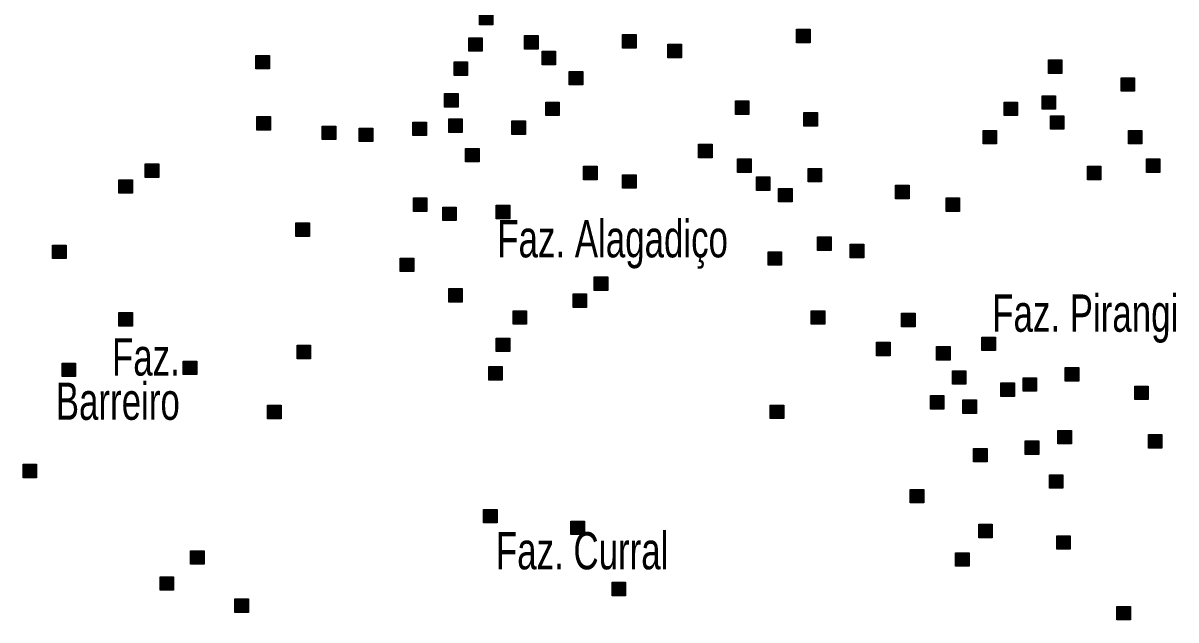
# Model space of a CAD drawing. Extents: x 445.4 to 500, y 8728.7 to 8784.
# Drawn here: x 462.963 to 467.914, y 8731.532 to 8734.096 of the extents above; entities that cross this region are included whole.
import ezdxf
from ezdxf.enums import TextEntityAlignment as Align

# ---------------------------------------------------------------- set-up
doc = ezdxf.new("R2010")
doc.units = 0
doc.header["$LTSCALE"] = 0.064
doc.layers.add('2', color=7, linetype='Continuous', lineweight=25)
doc.layers.add('61', color=7, linetype='Continuous')

msp = doc.modelspace()

# ---------------------------------------------------------------- hatches: boundary and pattern name
at = {"layer": '2'}
for points in [[(464.9227, 8734.1462), (464.9807, 8734.1462), (464.9807, 8734.0882), (464.9227, 8734.0882)], [(466.2847, 8734.0692), (466.3427, 8734.0692), (466.3427, 8734.0112), (466.2847, 8734.0112)], [(464.8774, 8734.033), (464.9354, 8734.033), (464.9354, 8733.975), (464.8774, 8733.975)], [(465.1172, 8734.042), (465.1752, 8734.042), (465.1752, 8733.984), (465.1172, 8733.984)], [(465.5381, 8734.0466), (465.5961, 8734.0466), (465.5961, 8733.9886), (465.5381, 8733.9886)], [(465.7326, 8734.0046), (465.7906, 8734.0046), (465.7906, 8733.9466), (465.7326, 8733.9466)], [(463.9633, 8733.957), (464.0213, 8733.957), (464.0213, 8733.899), (463.9633, 8733.899)], [(465.192, 8733.9749), (465.25, 8733.9749), (465.25, 8733.9169), (465.192, 8733.9169)], [(464.8141, 8733.9289), (464.8721, 8733.9289), (464.8721, 8733.8709), (464.8141, 8733.8709)], [(467.3662, 8733.9379), (467.4242, 8733.9379), (467.4242, 8733.8799), (467.3662, 8733.8799)], [(465.3089, 8733.8881), (465.3669, 8733.8881), (465.3669, 8733.8301), (465.3089, 8733.8301)], [(467.6784, 8733.8609), (467.7364, 8733.8609), (467.7364, 8733.8029), (467.6784, 8733.8029)], [(464.7733, 8733.793), (464.8313, 8733.793), (464.8313, 8733.735), (464.7733, 8733.735)], [(465.2077, 8733.7568), (465.2657, 8733.7568), (465.2657, 8733.6988), (465.2077, 8733.6988)], [(466.0222, 8733.7613), (466.0802, 8733.7613), (466.0802, 8733.7033), (466.0222, 8733.7033)], [(467.1761, 8733.7568), (467.2341, 8733.7568), (467.2341, 8733.6988), (467.1761, 8733.6988)], [(467.339, 8733.784), (467.397, 8733.784), (467.397, 8733.726), (467.339, 8733.726)], [(466.3164, 8733.7115), (466.3744, 8733.7115), (466.3744, 8733.6535), (466.3164, 8733.6535)], [(463.9679, 8733.6944), (464.0259, 8733.6944), (464.0259, 8733.6364), (463.9679, 8733.6364)], [(464.6376, 8733.6708), (464.6956, 8733.6708), (464.6956, 8733.6128), (464.6376, 8733.6128)], [(464.7914, 8733.6844), (464.8494, 8733.6844), (464.8494, 8733.6264), (464.7914, 8733.6264)], [(465.0629, 8733.6753), (465.1209, 8733.6753), (465.1209, 8733.6173), (465.0629, 8733.6173)], [(467.3752, 8733.698), (467.4332, 8733.698), (467.4332, 8733.64), (467.3752, 8733.64)], [(464.2484, 8733.6537), (464.3064, 8733.6537), (464.3064, 8733.5957), (464.2484, 8733.5957)], [(464.4068, 8733.6446), (464.4648, 8733.6446), (464.4648, 8733.5866), (464.4068, 8733.5866)], [(467.0856, 8733.6346), (467.1436, 8733.6346), (467.1436, 8733.5766), (467.0856, 8733.5766)], [(467.7101, 8733.6346), (467.7681, 8733.6346), (467.7681, 8733.5766), (467.7101, 8733.5766)], [(464.8638, 8733.5576), (464.9218, 8733.5576), (464.9218, 8733.4996), (464.8638, 8733.4996)], [(465.8639, 8733.5757), (465.9219, 8733.5757), (465.9219, 8733.5177), (465.8639, 8733.5177)], [(466.0313, 8733.5123), (466.0893, 8733.5123), (466.0893, 8733.4543), (466.0313, 8733.4543)], [(467.787, 8733.5123), (467.845, 8733.5123), (467.845, 8733.4543), (467.787, 8733.4543)], [(463.4882, 8733.4907), (463.5462, 8733.4907), (463.5462, 8733.4327), (463.4882, 8733.4327)], [(465.3706, 8733.4806), (465.4286, 8733.4806), (465.4286, 8733.4226), (465.3706, 8733.4226)], [(466.3345, 8733.4716), (466.3925, 8733.4716), (466.3925, 8733.4136), (466.3345, 8733.4136)], [(467.5336, 8733.4806), (467.5916, 8733.4806), (467.5916, 8733.4226), (467.5336, 8733.4226)], [(463.3751, 8733.4228), (463.4331, 8733.4228), (463.4331, 8733.3648), (463.3751, 8733.3648)], [(465.5381, 8733.4444), (465.5961, 8733.4444), (465.5961, 8733.3864), (465.5381, 8733.3864)], [(466.1127, 8733.4354), (466.1707, 8733.4354), (466.1707, 8733.3774), (466.1127, 8733.3774)], [(466.2078, 8733.3856), (466.2658, 8733.3856), (466.2658, 8733.3276), (466.2078, 8733.3276)], [(466.71, 8733.3991), (466.768, 8733.3991), (466.768, 8733.3411), (466.71, 8733.3411)], [(464.6399, 8733.3448), (464.6979, 8733.3448), (464.6979, 8733.2868), (464.6399, 8733.2868)], [(464.9951, 8733.3131), (465.0531, 8733.3131), (465.0531, 8733.2551), (464.9951, 8733.2551)], [(466.9272, 8733.3448), (466.9852, 8733.3448), (466.9852, 8733.2868), (466.9272, 8733.2868)], [(464.7659, 8733.3057), (464.8239, 8733.3057), (464.8239, 8733.2477), (464.7659, 8733.2477)], [(464.1353, 8733.2371), (464.1933, 8733.2371), (464.1933, 8733.1791), (464.1353, 8733.1791)], [(466.3752, 8733.1773), (466.4332, 8733.1773), (466.4332, 8733.1193), (466.3752, 8733.1193)], [(463.09, 8733.1421), (463.148, 8733.1421), (463.148, 8733.0841), (463.09, 8733.0841)], [(466.1625, 8733.1139), (466.2205, 8733.1139), (466.2205, 8733.0559), (466.1625, 8733.0559)], [(466.5155, 8733.1456), (466.5735, 8733.1456), (466.5735, 8733.0876), (466.5155, 8733.0876)], [(464.5833, 8733.0867), (464.6413, 8733.0867), (464.6413, 8733.0287), (464.5833, 8733.0287)], [(465.4159, 8733.0053), (465.4739, 8733.0053), (465.4739, 8732.9473), (465.4159, 8732.9473)], [(464.7914, 8732.9555), (464.8494, 8732.9555), (464.8494, 8732.8975), (464.7914, 8732.8975)], [(465.3254, 8732.9328), (465.3834, 8732.9328), (465.3834, 8732.8748), (465.3254, 8732.8748)], [(463.3751, 8732.8523), (463.4331, 8732.8523), (463.4331, 8732.7943), (463.3751, 8732.7943)], [(465.0675, 8732.8604), (465.1255, 8732.8604), (465.1255, 8732.8024), (465.0675, 8732.8024)], [(466.348, 8732.8604), (466.406, 8732.8604), (466.406, 8732.8024), (466.348, 8732.8024)], [(466.7357, 8732.8497), (466.7937, 8732.8497), (466.7937, 8732.7917), (466.7357, 8732.7917)], [(464.9951, 8732.7427), (465.0531, 8732.7427), (465.0531, 8732.6847), (464.9951, 8732.6847)], [(466.6286, 8732.7246), (466.6866, 8732.7246), (466.6866, 8732.6666), (466.6286, 8732.6666)], [(467.0811, 8732.7472), (467.1391, 8732.7472), (467.1391, 8732.6892), (467.0811, 8732.6892)], [(464.1398, 8732.712), (464.1978, 8732.712), (464.1978, 8732.654), (464.1398, 8732.654)], [(466.8865, 8732.7064), (466.9445, 8732.7064), (466.9445, 8732.6484), (466.8865, 8732.6484)], [(463.1307, 8732.635), (463.1887, 8732.635), (463.1887, 8732.577), (463.1307, 8732.577)], [(463.6511, 8732.644), (463.7091, 8732.644), (463.7091, 8732.586), (463.6511, 8732.586)], [(464.9634, 8732.6204), (465.0214, 8732.6204), (465.0214, 8732.5624), (464.9634, 8732.5624)], [(467.4386, 8732.6159), (467.4966, 8732.6159), (467.4966, 8732.5579), (467.4386, 8732.5579)], [(466.9544, 8732.6023), (467.0124, 8732.6023), (467.0124, 8732.5443), (466.9544, 8732.5443)], [(467.2576, 8732.5724), (467.3156, 8732.5724), (467.3156, 8732.5144), (467.2576, 8732.5144)], [(467.1625, 8732.5498), (467.2205, 8732.5498), (467.2205, 8732.4918), (467.1625, 8732.4918)], [(467.7372, 8732.5362), (467.7952, 8732.5362), (467.7952, 8732.4782), (467.7372, 8732.4782)], [(466.8594, 8732.4954), (466.9174, 8732.4954), (466.9174, 8732.4374), (466.8594, 8732.4374)], [(466.9996, 8732.4773), (467.0576, 8732.4773), (467.0576, 8732.4193), (466.9996, 8732.4193)], [(464.0131, 8732.4539), (464.0711, 8732.4539), (464.0711, 8732.3959), (464.0131, 8732.3959)], [(466.1716, 8732.4547), (466.2296, 8732.4547), (466.2296, 8732.3967), (466.1716, 8732.3967)], [(467.4069, 8732.346), (467.4649, 8732.346), (467.4649, 8732.288), (467.4069, 8732.288)], [(467.796, 8732.3279), (467.854, 8732.3279), (467.854, 8732.2699), (467.796, 8732.2699)], [(467.0449, 8732.2691), (467.1029, 8732.2691), (467.1029, 8732.2111), (467.0449, 8732.2111)], [(467.2666, 8732.3007), (467.3246, 8732.3007), (467.3246, 8732.2427), (467.2666, 8732.2427)], [(462.9633, 8732.2004), (463.0213, 8732.2004), (463.0213, 8732.1424), (462.9633, 8732.1424)], [(467.3707, 8732.1559), (467.4287, 8732.1559), (467.4287, 8732.0979), (467.3707, 8732.0979)], [(466.7734, 8732.0925), (466.8314, 8732.0925), (466.8314, 8732.0345), (466.7734, 8732.0345)], [(464.9408, 8732.0065), (464.9988, 8732.0065), (464.9988, 8731.9485), (464.9408, 8731.9485)], [(465.3163, 8731.9567), (465.3743, 8731.9567), (465.3743, 8731.8987), (465.3163, 8731.8987)], [(467.0675, 8731.9431), (467.1255, 8731.9431), (467.1255, 8731.8851), (467.0675, 8731.8851)], [(467.4024, 8731.8933), (467.4604, 8731.8933), (467.4604, 8731.8353), (467.4024, 8731.8353)], [(463.6828, 8731.8291), (463.7408, 8731.8291), (463.7408, 8731.7711), (463.6828, 8731.7711)], [(466.968, 8731.8208), (467.026, 8731.8208), (467.026, 8731.7628), (466.968, 8731.7628)], [(463.5516, 8731.7177), (463.6096, 8731.7177), (463.6096, 8731.6597), (463.5516, 8731.6597)], [(465.4928, 8731.6941), (465.5508, 8731.6941), (465.5508, 8731.6361), (465.4928, 8731.6361)], [(463.8728, 8731.6226), (463.9308, 8731.6226), (463.9308, 8731.5646), (463.8728, 8731.5646)], [(467.6603, 8731.5899), (467.7183, 8731.5899), (467.7183, 8731.5319), (467.6603, 8731.5319)]]:
    msp.add_hatch(color=256, dxfattribs=at).paths.add_polyline_path(points)

# ---------------------------------------------------------------- linework, layer by layer
for points in [[(464.9227, 8734.1462), (464.9807, 8734.1462), (464.9807, 8734.0882), (464.9227, 8734.0882)], [(466.2847, 8734.0692), (466.3427, 8734.0692), (466.3427, 8734.0112), (466.2847, 8734.0112)], [(464.8774, 8734.033), (464.9354, 8734.033), (464.9354, 8733.975), (464.8774, 8733.975)], [(465.1172, 8734.042), (465.1752, 8734.042), (465.1752, 8733.984), (465.1172, 8733.984)], [(465.5381, 8734.0466), (465.5961, 8734.0466), (465.5961, 8733.9886), (465.5381, 8733.9886)], [(465.7326, 8734.0046), (465.7906, 8734.0046), (465.7906, 8733.9466), (465.7326, 8733.9466)], [(463.9633, 8733.957), (464.0213, 8733.957), (464.0213, 8733.899), (463.9633, 8733.899)], [(465.192, 8733.9749), (465.25, 8733.9749), (465.25, 8733.9169), (465.192, 8733.9169)], [(464.8141, 8733.9289), (464.8721, 8733.9289), (464.8721, 8733.8709), (464.8141, 8733.8709)], [(467.3662, 8733.9379), (467.4242, 8733.9379), (467.4242, 8733.8799), (467.3662, 8733.8799)], [(465.3089, 8733.8881), (465.3669, 8733.8881), (465.3669, 8733.8301), (465.3089, 8733.8301)], [(467.6784, 8733.8609), (467.7364, 8733.8609), (467.7364, 8733.8029), (467.6784, 8733.8029)], [(464.7733, 8733.793), (464.8313, 8733.793), (464.8313, 8733.735), (464.7733, 8733.735)], [(465.2077, 8733.7568), (465.2657, 8733.7568), (465.2657, 8733.6988), (465.2077, 8733.6988)], [(466.0222, 8733.7613), (466.0802, 8733.7613), (466.0802, 8733.7033), (466.0222, 8733.7033)], [(467.1761, 8733.7568), (467.2341, 8733.7568), (467.2341, 8733.6988), (467.1761, 8733.6988)], [(467.339, 8733.784), (467.397, 8733.784), (467.397, 8733.726), (467.339, 8733.726)], [(466.3164, 8733.7115), (466.3744, 8733.7115), (466.3744, 8733.6535), (466.3164, 8733.6535)], [(463.9679, 8733.6944), (464.0259, 8733.6944), (464.0259, 8733.6364), (463.9679, 8733.6364)], [(464.6376, 8733.6708), (464.6956, 8733.6708), (464.6956, 8733.6128), (464.6376, 8733.6128)], [(464.7914, 8733.6844), (464.8494, 8733.6844), (464.8494, 8733.6264), (464.7914, 8733.6264)], [(465.0629, 8733.6753), (465.1209, 8733.6753), (465.1209, 8733.6173), (465.0629, 8733.6173)], [(467.3752, 8733.698), (467.4332, 8733.698), (467.4332, 8733.64), (467.3752, 8733.64)], [(464.2484, 8733.6537), (464.3064, 8733.6537), (464.3064, 8733.5957), (464.2484, 8733.5957)], [(464.4068, 8733.6446), (464.4648, 8733.6446), (464.4648, 8733.5866), (464.4068, 8733.5866)], [(467.0856, 8733.6346), (467.1436, 8733.6346), (467.1436, 8733.5766), (467.0856, 8733.5766)], [(467.7101, 8733.6346), (467.7681, 8733.6346), (467.7681, 8733.5766), (467.7101, 8733.5766)], [(464.8638, 8733.5576), (464.9218, 8733.5576), (464.9218, 8733.4996), (464.8638, 8733.4996)], [(465.8639, 8733.5757), (465.9219, 8733.5757), (465.9219, 8733.5177), (465.8639, 8733.5177)], [(466.0313, 8733.5123), (466.0893, 8733.5123), (466.0893, 8733.4543), (466.0313, 8733.4543)], [(467.787, 8733.5123), (467.845, 8733.5123), (467.845, 8733.4543), (467.787, 8733.4543)], [(463.4882, 8733.4907), (463.5462, 8733.4907), (463.5462, 8733.4327), (463.4882, 8733.4327)], [(465.3706, 8733.4806), (465.4286, 8733.4806), (465.4286, 8733.4226), (465.3706, 8733.4226)], [(466.3345, 8733.4716), (466.3925, 8733.4716), (466.3925, 8733.4136), (466.3345, 8733.4136)], [(467.5336, 8733.4806), (467.5916, 8733.4806), (467.5916, 8733.4226), (467.5336, 8733.4226)], [(463.3751, 8733.4228), (463.4331, 8733.4228), (463.4331, 8733.3648), (463.3751, 8733.3648)], [(465.5381, 8733.4444), (465.5961, 8733.4444), (465.5961, 8733.3864), (465.5381, 8733.3864)], [(466.1127, 8733.4354), (466.1707, 8733.4354), (466.1707, 8733.3774), (466.1127, 8733.3774)], [(466.2078, 8733.3856), (466.2658, 8733.3856), (466.2658, 8733.3276), (466.2078, 8733.3276)], [(466.71, 8733.3991), (466.768, 8733.3991), (466.768, 8733.3411), (466.71, 8733.3411)], [(464.6399, 8733.3448), (464.6979, 8733.3448), (464.6979, 8733.2868), (464.6399, 8733.2868)], [(464.9951, 8733.3131), (465.0531, 8733.3131), (465.0531, 8733.2551), (464.9951, 8733.2551)], [(466.9272, 8733.3448), (466.9852, 8733.3448), (466.9852, 8733.2868), (466.9272, 8733.2868)], [(464.7659, 8733.3057), (464.8239, 8733.3057), (464.8239, 8733.2477), (464.7659, 8733.2477)], [(464.1353, 8733.2371), (464.1933, 8733.2371), (464.1933, 8733.1791), (464.1353, 8733.1791)], [(466.3752, 8733.1773), (466.4332, 8733.1773), (466.4332, 8733.1193), (466.3752, 8733.1193)], [(463.09, 8733.1421), (463.148, 8733.1421), (463.148, 8733.0841), (463.09, 8733.0841)], [(466.1625, 8733.1139), (466.2205, 8733.1139), (466.2205, 8733.0559), (466.1625, 8733.0559)], [(466.5155, 8733.1456), (466.5735, 8733.1456), (466.5735, 8733.0876), (466.5155, 8733.0876)], [(464.5833, 8733.0867), (464.6413, 8733.0867), (464.6413, 8733.0287), (464.5833, 8733.0287)], [(465.4159, 8733.0053), (465.4739, 8733.0053), (465.4739, 8732.9473), (465.4159, 8732.9473)], [(464.7914, 8732.9555), (464.8494, 8732.9555), (464.8494, 8732.8975), (464.7914, 8732.8975)], [(465.3254, 8732.9328), (465.3834, 8732.9328), (465.3834, 8732.8748), (465.3254, 8732.8748)], [(463.3751, 8732.8523), (463.4331, 8732.8523), (463.4331, 8732.7943), (463.3751, 8732.7943)], [(465.0675, 8732.8604), (465.1255, 8732.8604), (465.1255, 8732.8024), (465.0675, 8732.8024)], [(466.348, 8732.8604), (466.406, 8732.8604), (466.406, 8732.8024), (466.348, 8732.8024)], [(466.7357, 8732.8497), (466.7937, 8732.8497), (466.7937, 8732.7917), (466.7357, 8732.7917)], [(464.9951, 8732.7427), (465.0531, 8732.7427), (465.0531, 8732.6847), (464.9951, 8732.6847)], [(466.6286, 8732.7246), (466.6866, 8732.7246), (466.6866, 8732.6666), (466.6286, 8732.6666)], [(467.0811, 8732.7472), (467.1391, 8732.7472), (467.1391, 8732.6892), (467.0811, 8732.6892)], [(464.1398, 8732.712), (464.1978, 8732.712), (464.1978, 8732.654), (464.1398, 8732.654)], [(466.8865, 8732.7064), (466.9445, 8732.7064), (466.9445, 8732.6484), (466.8865, 8732.6484)], [(463.1307, 8732.635), (463.1887, 8732.635), (463.1887, 8732.577), (463.1307, 8732.577)], [(463.6511, 8732.644), (463.7091, 8732.644), (463.7091, 8732.586), (463.6511, 8732.586)], [(464.9634, 8732.6204), (465.0214, 8732.6204), (465.0214, 8732.5624), (464.9634, 8732.5624)], [(467.4386, 8732.6159), (467.4966, 8732.6159), (467.4966, 8732.5579), (467.4386, 8732.5579)], [(466.9544, 8732.6023), (467.0124, 8732.6023), (467.0124, 8732.5443), (466.9544, 8732.5443)], [(467.2576, 8732.5724), (467.3156, 8732.5724), (467.3156, 8732.5144), (467.2576, 8732.5144)], [(467.1625, 8732.5498), (467.2205, 8732.5498), (467.2205, 8732.4918), (467.1625, 8732.4918)], [(467.7372, 8732.5362), (467.7952, 8732.5362), (467.7952, 8732.4782), (467.7372, 8732.4782)], [(466.8594, 8732.4954), (466.9174, 8732.4954), (466.9174, 8732.4374), (466.8594, 8732.4374)], [(466.9996, 8732.4773), (467.0576, 8732.4773), (467.0576, 8732.4193), (466.9996, 8732.4193)], [(464.0131, 8732.4539), (464.0711, 8732.4539), (464.0711, 8732.3959), (464.0131, 8732.3959)], [(466.1716, 8732.4547), (466.2296, 8732.4547), (466.2296, 8732.3967), (466.1716, 8732.3967)], [(467.4069, 8732.346), (467.4649, 8732.346), (467.4649, 8732.288), (467.4069, 8732.288)], [(467.796, 8732.3279), (467.854, 8732.3279), (467.854, 8732.2699), (467.796, 8732.2699)], [(467.0449, 8732.2691), (467.1029, 8732.2691), (467.1029, 8732.2111), (467.0449, 8732.2111)], [(467.2666, 8732.3007), (467.3246, 8732.3007), (467.3246, 8732.2427), (467.2666, 8732.2427)], [(462.9633, 8732.2004), (463.0213, 8732.2004), (463.0213, 8732.1424), (462.9633, 8732.1424)], [(467.3707, 8732.1559), (467.4287, 8732.1559), (467.4287, 8732.0979), (467.3707, 8732.0979)], [(466.7734, 8732.0925), (466.8314, 8732.0925), (466.8314, 8732.0345), (466.7734, 8732.0345)], [(464.9408, 8732.0065), (464.9988, 8732.0065), (464.9988, 8731.9485), (464.9408, 8731.9485)], [(465.3163, 8731.9567), (465.3743, 8731.9567), (465.3743, 8731.8987), (465.3163, 8731.8987)], [(467.0675, 8731.9431), (467.1255, 8731.9431), (467.1255, 8731.8851), (467.0675, 8731.8851)], [(467.4024, 8731.8933), (467.4604, 8731.8933), (467.4604, 8731.8353), (467.4024, 8731.8353)], [(463.6828, 8731.8291), (463.7408, 8731.8291), (463.7408, 8731.7711), (463.6828, 8731.7711)], [(466.968, 8731.8208), (467.026, 8731.8208), (467.026, 8731.7628), (466.968, 8731.7628)], [(463.5516, 8731.7177), (463.6096, 8731.7177), (463.6096, 8731.6597), (463.5516, 8731.6597)], [(465.4928, 8731.6941), (465.5508, 8731.6941), (465.5508, 8731.6361), (465.4928, 8731.6361)], [(463.8728, 8731.6226), (463.9308, 8731.6226), (463.9308, 8731.5646), (463.8728, 8731.5646)], [(467.6603, 8731.5899), (467.7183, 8731.5899), (467.7183, 8731.5319), (467.6603, 8731.5319)]]:
    msp.add_lwpolyline(points, close=True, dxfattribs=at)

# ---------------------------------------------------------------- texts
at = {"layer": '61', "width": 0.7}
for s, p in [('Faz. Alagadiço', (464.9997, 8733.0895)), ('Faz. Pirangi', (467.1251, 8732.77)), ('Faz. Curral', (464.9939, 8731.7494))]:
    msp.add_text(s, height=0.16, dxfattribs=at).set_placement(p)
for s, p in [('       Faz.', (463.6365, 8732.5816)), ('Barreiro', (463.6365, 8732.3916))]:
    msp.add_text(s, height=0.16, dxfattribs=at).set_placement(p, align=Align.RIGHT)

doc.saveas('drawing.dxf')
